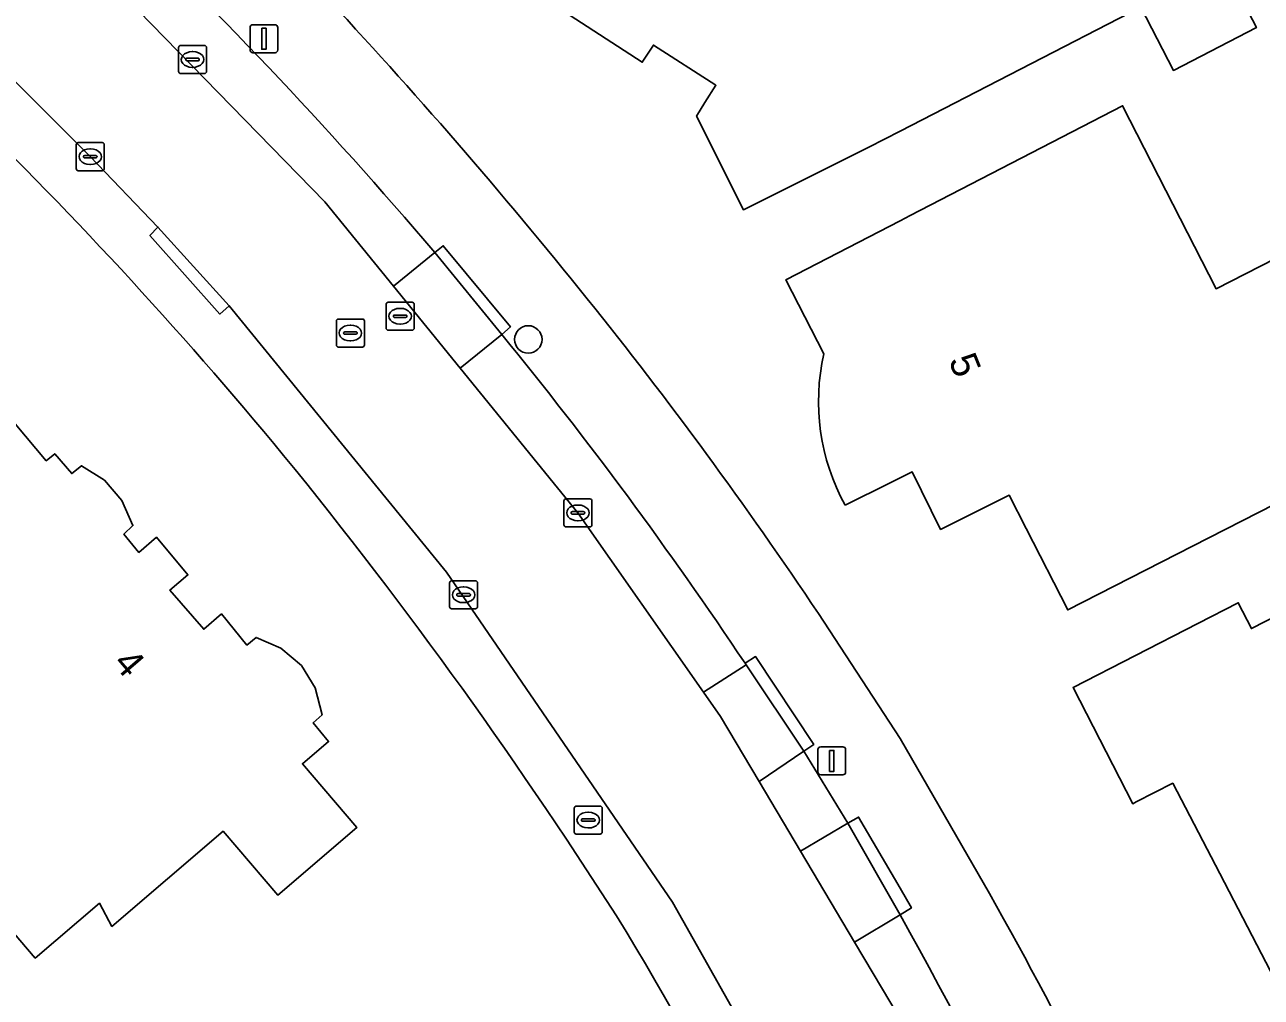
# Model space of a CAD drawing. Extents: x 158835 to 160077, y 386387 to 387778.
# Drawn here: x 159468.77 to 159512.89, y 386787.6 to 386822.29 of the extents above; entities that cross this region are included whole.
import ezdxf

# ---------------------------------------------------------------- set-up
doc = ezdxf.new("R2010")
doc.units = 0
for name, color, linetype in [('IMGEO_Boom', 7, 'Continuous'), ('IMGEO_Brandkraan', 7, 'Continuous'), ('IMGEO_Erf', 7, 'Continuous'), ('IMGEO_Kolk', 7, 'Continuous'), ('IMGEO_Lichtmast', 7, 'Continuous'), ('IMGEO_Pand', 7, 'Continuous'), ('IMGEO_Pand_nummerreeks', 7, 'Continuous'), ('IMGEO_Parkeervlak_open', 7, 'Continuous'), ('IMGEO_Rijbaan_lokaal_gesloten', 7, 'Continuous'), ('IMGEO_Rioolput', 7, 'Continuous'), ('IMGEO_Voetpad_open', 7, 'Continuous')]:
    doc.layers.add(name, color=color, linetype=linetype)

msp = doc.modelspace()

# ---------------------------------------------------------------- linework, layer by layer
at = {"layer": 'IMGEO_Boom'}
msp.add_circle((159486.737, 386811.067), 0.489, dxfattribs=at)
at = {"layer": 'IMGEO_Brandkraan'}
for p, q in [((159488.449, 386794.417), (159489.301, 386794.417)), ((159488.374, 386793.491), (159488.374, 386794.343)), ((159488.676, 386793.96), (159489.074, 386793.96)), ((159488.862, 386794.197), (159488.887, 386794.197)), ((159489.375, 386794.343), (159489.375, 386793.491)), ((159488.633, 386793.911), (159488.633, 386793.923)), ((159489.071, 386793.874), (159488.673, 386793.874)), ((159488.885, 386793.637), (159488.86, 386793.637)), ((159489.117, 386793.923), (159489.117, 386793.911)), ((159489.301, 386793.417), (159488.449, 386793.417))]:
    msp.add_line(p, q, dxfattribs=at)
for points in [[(159488.449, 386794.417), (159489.301, 386794.417)], [(159488.374, 386793.491), (159488.374, 386794.343)], [(159489.375, 386794.343), (159489.375, 386793.491)], [(159489.301, 386793.417), (159488.449, 386793.417)]]:
    msp.add_lwpolyline(points, dxfattribs=at)
for centre, radius, start, end in [((159488.451, 386794.341), 0.0765, 91.552, 178.448), ((159488.451, 386794.341), 0.0765, 91.552, 178.448), ((159489.299, 386794.341), 0.0765, 1.552, 88.448), ((159489.299, 386794.341), 0.0765, 1.552, 88.448), ((159488.673, 386793.92), 0.0403, 85.8775, 175.7526), ((159489.078, 386793.922), 0.0386, 1.7309, 96.639), ((159488.67, 386793.91), 0.0366, 178.938, 274.7102), ((159489.074, 386793.917), 0.043, 264.8664, 352.4533), ((159488.451, 386793.493), 0.0765, 181.552, 268.448), ((159488.451, 386793.493), 0.0765, 181.552, 268.448), ((159489.299, 386793.493), 0.0765, 271.552, 358.448), ((159489.299, 386793.493), 0.0765, 271.552, 358.448)]:
    msp.add_arc(centre, radius, start, end, dxfattribs=at)
for centre, major_axis, ratio, start_param, end_param in [((159488.861, 386793.917), (-0.387, 0.002), 0.722429, 4.712389, 7.853982), ((159488.886, 386793.917), (-0.39, 0.002), 0.717154, 1.570796, 4.712389)]:
    msp.add_ellipse(centre, major_axis=major_axis, ratio=ratio, start_param=start_param, end_param=end_param, dxfattribs=at)
at = {"layer": 'IMGEO_Erf'}
msp.add_lwpolyline([(159512.712, 386822.19), (159509.753, 386820.666), (159508.59, 386822.923), (159500, 386818.499), (159498.884, 386817.924), (159494.41, 386815.691), (159492.741, 386819.035), (159493.031, 386819.516), (159493.429, 386820.132), (159491.199, 386821.568), (159490.802, 386820.956), (159485.386, 386824.474), (159485.793, 386825.09), (159484.267, 386826.089), (159487.629, 386827.868), (159491.185, 386833.251), (159495.089, 386830.679), (159494.299, 386829.479), (159498.333, 386826.822), (159500, 386829.353), (159501.277, 386831.291), (159511.615, 386824.481), (159511.55, 386824.447)], close=True, dxfattribs=at)
for points in [[(159497.283, 386810.552), (159495.92, 386813.189), (159500, 386815.298), (159500.362, 386815.485), (159507.939, 386819.402), (159511.273, 386812.872), (159522.84, 386818.777)], [(159522.84, 386818.777), (159526.334, 386811.801), (159510.435, 386803.687), (159505.981, 386801.414), (159504.496, 386804.324), (159503.89, 386805.512), (159501.448, 386804.289), (159500.431, 386806.344), (159500, 386806.129), (159499.65, 386805.954), (159498.043, 386805.151)], [(159465.833, 386811.13), (159469.538, 386806.737), (159469.845, 386806.988), (159470.451, 386806.277), (159470.8, 386806.559), (159471.62, 386806.04), (159472.24, 386805.319), (159472.629, 386804.422), (159472.311, 386804.117), (159472.846, 386803.469), (159473.467, 386804.008), (159474.595, 386802.667), (159473.952, 386802.126), (159475.158, 386800.723), (159475.791, 386801.272), (159476.698, 386800.161), (159477.024, 386800.436), (159477.911, 386800.047), (159478.641, 386799.434), (159479.131, 386798.632), (159479.377, 386797.675), (159479.057, 386797.384), (159479.61, 386796.719), (159478.681, 386795.925), (159480.622, 386793.658), (159477.796, 386791.239), (159475.845, 386793.518), (159471.879, 386790.124), (159471.433, 386790.953), (159469.146, 386788.995), (159466.61, 386791.958)], [(159513.55, 386787.88), (159511.407, 386792.014), (159509.73, 386795.229), (159508.425, 386794.568), (159508.303, 386794.501), (159506.173, 386798.652), (159510.622, 386800.935), (159512.063, 386801.674), (159512.538, 386800.749), (159515.536, 386802.288)], [(159497.087, 386801.285), (159500, 386796.824), (159503.188, 386791.299)]]:
    msp.add_lwpolyline(points, dxfattribs=at)
for centre, radius, start, end in [((159359.422, 386709.194), 153.67, 39.49393, 52.64107), ((159338.36, 386691.739), 192.952, 38.7517, 43.05635), ((159364.643, 386712.649), 159.367, 33.7916, 38.8036), ((159504.752, 386808.849), 7.661, 167.1562, 208.8634), ((159342.2, 386696.314), 175.155, 32.31336, 39.16242), ((159366.085, 386713.946), 157.419, 23.37512, 29.43146), ((159353.794, 386708.448), 158.922, 23.07625, 30.85061)]:
    msp.add_arc(centre, radius, start, end, dxfattribs=at)
at = {"layer": 'IMGEO_Kolk'}
for p, q in [((159474.257, 386820.627), (159474.257, 386821.479)), ((159474.332, 386821.553), (159475.184, 386821.553)), ((159474.745, 386821.333), (159474.77, 386821.333)), ((159475.258, 386821.479), (159475.258, 386820.627)), ((159474.516, 386821.047), (159474.516, 386821.059)), ((159474.954, 386821.01), (159474.556, 386821.01)), ((159474.559, 386821.096), (159474.957, 386821.096)), ((159475, 386821.059), (159475, 386821.047)), ((159475.184, 386820.553), (159474.332, 386820.553)), ((159474.768, 386820.773), (159474.743, 386820.773)), ((159470.608, 386817.16), (159470.608, 386818.012)), ((159470.683, 386818.086), (159471.535, 386818.086)), ((159471.096, 386817.866), (159471.121, 386817.866)), ((159471.609, 386818.012), (159471.609, 386817.16)), ((159470.867, 386817.58), (159470.867, 386817.592)), ((159471.305, 386817.543), (159470.907, 386817.543)), ((159470.91, 386817.629), (159471.308, 386817.629)), ((159471.351, 386817.592), (159471.351, 386817.58)), ((159471.535, 386817.086), (159470.683, 386817.086)), ((159471.119, 386817.306), (159471.094, 386817.306)), ((159488.007, 386804.452), (159488.007, 386805.304)), ((159488.082, 386805.378), (159488.934, 386805.378)), ((159488.495, 386805.158), (159488.52, 386805.158)), ((159489.008, 386805.304), (159489.008, 386804.452)), ((159488.266, 386804.872), (159488.266, 386804.884)), ((159488.704, 386804.835), (159488.306, 386804.835)), ((159488.309, 386804.921), (159488.707, 386804.921)), ((159488.518, 386804.598), (159488.493, 386804.598)), ((159488.75, 386804.884), (159488.75, 386804.872)), ((159488.934, 386804.378), (159488.082, 386804.378)), ((159483.927, 386801.529), (159483.927, 386802.381)), ((159484.002, 386802.455), (159484.854, 386802.455)), ((159484.928, 386802.381), (159484.928, 386801.529)), ((159484.186, 386801.949), (159484.186, 386801.961)), ((159484.624, 386801.912), (159484.226, 386801.912)), ((159484.229, 386801.998), (159484.627, 386801.998)), ((159484.415, 386802.235), (159484.44, 386802.235)), ((159484.67, 386801.961), (159484.67, 386801.949)), ((159484.438, 386801.675), (159484.413, 386801.675)), ((159484.854, 386801.455), (159484.002, 386801.455))]:
    msp.add_line(p, q, dxfattribs=at)
for points in [[(159474.257, 386820.627), (159474.257, 386821.479)], [(159474.332, 386821.553), (159475.184, 386821.553)], [(159475.258, 386821.479), (159475.258, 386820.627)], [(159475.184, 386820.553), (159474.332, 386820.553)], [(159470.608, 386817.16), (159470.608, 386818.012)], [(159470.683, 386818.086), (159471.535, 386818.086)], [(159471.609, 386818.012), (159471.609, 386817.16)], [(159471.535, 386817.086), (159470.683, 386817.086)], [(159488.007, 386804.452), (159488.007, 386805.304)], [(159488.082, 386805.378), (159488.934, 386805.378)], [(159489.008, 386805.304), (159489.008, 386804.452)], [(159488.934, 386804.378), (159488.082, 386804.378)], [(159483.927, 386801.529), (159483.927, 386802.381)], [(159484.002, 386802.455), (159484.854, 386802.455)], [(159484.928, 386802.381), (159484.928, 386801.529)], [(159484.854, 386801.455), (159484.002, 386801.455)]]:
    msp.add_lwpolyline(points, dxfattribs=at)
for centre, radius, start, end in [((159474.334, 386821.477), 0.0765, 91.552, 178.448), ((159474.334, 386821.477), 0.0765, 91.552, 178.448), ((159475.182, 386821.477), 0.0765, 1.552, 88.448), ((159475.182, 386821.477), 0.0765, 1.552, 88.448), ((159474.556, 386821.056), 0.0403, 85.8775, 175.7526), ((159474.553, 386821.046), 0.0366, 178.938, 274.7102), ((159474.957, 386821.053), 0.043, 264.8664, 352.4533), ((159474.961, 386821.058), 0.0386, 1.7309, 96.639), ((159474.334, 386820.629), 0.0765, 181.552, 268.448), ((159474.334, 386820.629), 0.0765, 181.552, 268.448), ((159475.182, 386820.629), 0.0765, 271.552, 358.448), ((159475.182, 386820.629), 0.0765, 271.552, 358.448), ((159470.685, 386818.01), 0.0765, 91.552, 178.448), ((159470.685, 386818.01), 0.0765, 91.552, 178.448), ((159471.533, 386818.01), 0.0765, 1.552, 88.448), ((159471.533, 386818.01), 0.0765, 1.552, 88.448), ((159470.907, 386817.589), 0.0403, 85.8775, 175.7526), ((159470.904, 386817.579), 0.0366, 178.938, 274.7102), ((159471.308, 386817.586), 0.043, 264.8664, 352.4533), ((159471.312, 386817.591), 0.0386, 1.7309, 96.639), ((159470.685, 386817.162), 0.0765, 181.552, 268.448), ((159470.685, 386817.162), 0.0765, 181.552, 268.448), ((159471.533, 386817.162), 0.0765, 271.552, 358.448), ((159471.533, 386817.162), 0.0765, 271.552, 358.448), ((159488.084, 386805.302), 0.0765, 91.552, 178.448), ((159488.084, 386805.302), 0.0765, 91.552, 178.448), ((159488.932, 386805.302), 0.0765, 1.552, 88.448), ((159488.932, 386805.302), 0.0765, 1.552, 88.448), ((159488.306, 386804.881), 0.0403, 85.8775, 175.7526), ((159488.303, 386804.871), 0.0366, 178.938, 274.7102), ((159488.707, 386804.878), 0.043, 264.8664, 352.4533), ((159488.711, 386804.883), 0.0386, 1.7309, 96.639), ((159488.084, 386804.454), 0.0765, 181.552, 268.448), ((159488.084, 386804.454), 0.0765, 181.552, 268.448), ((159488.932, 386804.454), 0.0765, 271.552, 358.448), ((159488.932, 386804.454), 0.0765, 271.552, 358.448), ((159484.004, 386802.379), 0.0765, 91.552, 178.448), ((159484.004, 386802.379), 0.0765, 91.552, 178.448), ((159484.852, 386802.379), 0.0765, 1.552, 88.448), ((159484.852, 386802.379), 0.0765, 1.552, 88.448), ((159484.226, 386801.958), 0.0403, 85.8775, 175.7526), ((159484.223, 386801.948), 0.0366, 178.938, 274.7102), ((159484.627, 386801.955), 0.043, 264.8664, 352.4533), ((159484.631, 386801.96), 0.0386, 1.7309, 96.639), ((159484.004, 386801.531), 0.0765, 181.552, 268.448), ((159484.004, 386801.531), 0.0765, 181.552, 268.448), ((159484.852, 386801.531), 0.0765, 271.552, 358.448), ((159484.852, 386801.531), 0.0765, 271.552, 358.448)]:
    msp.add_arc(centre, radius, start, end, dxfattribs=at)
for centre, major_axis, ratio, start_param, end_param in [((159474.744, 386821.053), (-0.387, 0.002), 0.722429, 4.712389, 7.853982), ((159474.769, 386821.053), (-0.39, 0.002), 0.717154, 1.570796, 4.712389), ((159471.095, 386817.586), (-0.387, 0.002), 0.722429, 4.712389, 7.853982), ((159471.12, 386817.586), (-0.39, 0.002), 0.717154, 1.570796, 4.712389), ((159488.494, 386804.878), (-0.387, 0.002), 0.722429, 4.712389, 7.853982), ((159488.519, 386804.878), (-0.39, 0.002), 0.717154, 1.570796, 4.712389), ((159484.414, 386801.955), (-0.387, 0.002), 0.722429, 4.712389, 7.853982), ((159484.439, 386801.955), (-0.39, 0.002), 0.717154, 1.570796, 4.712389)]:
    msp.add_ellipse(centre, major_axis=major_axis, ratio=ratio, start_param=start_param, end_param=end_param, dxfattribs=at)
at = {"layer": 'IMGEO_Lichtmast'}
for p, q in [((159476.81, 386821.394), (159476.81, 386822.194)), ((159476.81, 386822.194), (159476.81, 386821.394)), ((159476.91, 386822.294), (159477.7, 386822.294)), ((159477.7, 386822.294), (159476.91, 386822.294)), ((159477.8, 386822.194), (159477.8, 386821.394)), ((159477.8, 386821.394), (159477.8, 386822.194)), ((159477.7, 386821.294), (159476.91, 386821.294)), ((159476.91, 386821.294), (159477.7, 386821.294)), ((159497.068, 386795.631), (159497.068, 386796.431)), ((159497.068, 386796.431), (159497.068, 386795.631)), ((159497.168, 386796.531), (159497.958, 386796.531)), ((159497.958, 386796.531), (159497.168, 386796.531)), ((159498.058, 386796.431), (159498.058, 386795.631)), ((159498.058, 386795.631), (159498.058, 386796.431)), ((159497.958, 386795.531), (159497.168, 386795.531)), ((159497.168, 386795.531), (159497.958, 386795.531))]:
    msp.add_line(p, q, dxfattribs=at)
for points in [[(159477.23, 386822.169), (159477.38, 386822.169), (159477.38, 386821.419), (159477.23, 386821.419), (159477.23, 386822.169)], [(159497.488, 386796.406), (159497.638, 386796.406), (159497.638, 386795.656), (159497.488, 386795.656), (159497.488, 386796.406)]]:
    msp.add_lwpolyline(points, dxfattribs=at)
for centre, start, end in [((159476.91, 386822.194), 90, 180), ((159476.91, 386822.194), 90, 180), ((159477.7, 386822.194), 0, 90), ((159477.7, 386822.194), 360, 90), ((159476.91, 386821.394), 180, 270), ((159476.91, 386821.394), 180, 270), ((159477.7, 386821.394), 270, 0), ((159477.7, 386821.394), 270, 0), ((159497.168, 386796.431), 90, 180), ((159497.168, 386796.431), 90, 180), ((159497.958, 386796.431), 0, 90), ((159497.958, 386796.431), 360, 90), ((159497.168, 386795.631), 180, 270), ((159497.168, 386795.631), 180, 270), ((159497.958, 386795.631), 270, 0), ((159497.958, 386795.631), 270, 0)]:
    msp.add_arc(centre, 0.1, start, end, dxfattribs=at)
at = {"layer": 'IMGEO_Pand'}
for points in [[(159511.615, 386824.481), (159501.277, 386831.291), (159500, 386829.353), (159498.333, 386826.822), (159494.299, 386829.479), (159495.089, 386830.679), (159491.185, 386833.251), (159487.629, 386827.868), (159484.267, 386826.089), (159485.793, 386825.09), (159485.386, 386824.474), (159490.802, 386820.956), (159491.199, 386821.568), (159493.429, 386820.132), (159493.031, 386819.516), (159492.741, 386819.035), (159494.41, 386815.691), (159498.884, 386817.924), (159500, 386818.499), (159508.59, 386822.923), (159511.55, 386824.447)], [(159511.55, 386824.447), (159508.59, 386822.923), (159509.753, 386820.666), (159512.712, 386822.19)], [(159527.594, 386809.475), (159527.526, 386809.609), (159515.061, 386803.213), (159515.536, 386802.288), (159512.538, 386800.749), (159512.063, 386801.674), (159510.622, 386800.935), (159506.173, 386798.652), (159508.303, 386794.501), (159508.425, 386794.568), (159509.73, 386795.229), (159511.407, 386792.014), (159513.55, 386787.88), (159514.845, 386788.575), (159517.737, 386789.974), (159518.141, 386789.168), (159519.421, 386789.828), (159518.986, 386790.672), (159521.386, 386791.909), (159517.623, 386799.282), (159521.966, 386801.499), (159523.439, 386798.612), (159531.134, 386802.54), (159529.86, 386805.036)]]:
    msp.add_lwpolyline(points, close=True, dxfattribs=at)
for points in [[(159498.043, 386805.151), (159499.65, 386805.954), (159500, 386806.129), (159500.431, 386806.344), (159501.448, 386804.289), (159503.89, 386805.512), (159504.496, 386804.324), (159505.981, 386801.414), (159510.435, 386803.687), (159526.334, 386811.801), (159522.84, 386818.777), (159511.273, 386812.872), (159507.939, 386819.402), (159500.362, 386815.485), (159500, 386815.298), (159495.92, 386813.189), (159497.283, 386810.552)], [(159466.61, 386791.958), (159469.146, 386788.995), (159471.433, 386790.953), (159471.879, 386790.124), (159475.845, 386793.518), (159477.796, 386791.239), (159480.622, 386793.658), (159478.681, 386795.925), (159479.61, 386796.719), (159479.057, 386797.384), (159479.377, 386797.675), (159479.131, 386798.632), (159478.641, 386799.434), (159477.911, 386800.047), (159477.024, 386800.436), (159476.698, 386800.161), (159475.791, 386801.272), (159475.158, 386800.723), (159473.952, 386802.126), (159474.595, 386802.667), (159473.467, 386804.008), (159472.846, 386803.469), (159472.311, 386804.117), (159472.629, 386804.422), (159472.24, 386805.319), (159471.62, 386806.04), (159470.8, 386806.559), (159470.451, 386806.277), (159469.845, 386806.988), (159469.538, 386806.737), (159465.833, 386811.13)]]:
    msp.add_lwpolyline(points, dxfattribs=at)
msp.add_arc((159504.752, 386808.849), 7.661, 167.1562, 208.8634, dxfattribs=at)
at = {"layer": 'IMGEO_Parkeervlak_open'}
for points in [[(159454.175, 386838.813), (159456.838, 386836.927), (159458.626, 386835.548), (159469.489, 386826.23), (159479.476, 386815.979), (159481.928, 386812.965), (159483.402, 386814.164)], [(159485.79, 386811.244), (159484.308, 386810.039), (159488.507, 386804.877), (159492.993, 386798.481), (159494.508, 386799.457), (159494.472, 386799.51)], [(159500, 386790.532), (159498.373, 386789.567), (159500, 386786.824), (159500.385, 386786.098), (159505.51, 386775.732), (159508.083, 386769.223), (159509.841, 386769.918)]]:
    msp.add_lwpolyline(points, dxfattribs=at)
for points in [[(159483.402, 386814.164), (159481.928, 386812.965), (159484.308, 386810.039), (159485.79, 386811.244)], [(159494.508, 386799.457), (159492.993, 386798.481), (159493.598, 386797.619), (159494.974, 386795.299), (159496.565, 386796.378)], [(159496.565, 386796.378), (159494.974, 386795.299), (159496.45, 386792.81), (159498.135, 386793.809)], [(159498.135, 386793.809), (159496.45, 386792.81), (159498.373, 386789.567), (159500, 386790.532)]]:
    msp.add_lwpolyline(points, close=True, dxfattribs=at)
for centre, radius, start, end in [((159357.791, 386707.352), 164.885, 40.37578, 52.70087), ((159366.447, 386713.863), 154.032, 33.78197, 39.21359), ((159346.903, 386704.789), 175.472, 21.78758, 29.25148)]:
    msp.add_arc(centre, radius, start, end, dxfattribs=at)
at = {"layer": 'IMGEO_Rijbaan_lokaal_gesloten'}
for points in [[(159500, 386786.824), (159498.373, 386789.567), (159496.45, 386792.81), (159494.974, 386795.299), (159493.598, 386797.619), (159492.993, 386798.481), (159488.507, 386804.877), (159484.308, 386810.039), (159481.928, 386812.965), (159479.476, 386815.979), (159469.489, 386826.23), (159458.626, 386835.548)], [(159467.413, 386821.284), (159471.11, 386817.587), (159473.523, 386815.077), (159476.07, 386812.266), (159483.819, 386802.763), (159491.887, 386790.994), (159495.94, 386783.791)]]:
    msp.add_lwpolyline(points, dxfattribs=at)
at = {"layer": 'IMGEO_Rioolput'}
for p, q in [((159481.664, 386811.468), (159481.664, 386812.32)), ((159481.739, 386812.394), (159482.591, 386812.394)), ((159482.152, 386812.174), (159482.177, 386812.174)), ((159482.665, 386812.32), (159482.665, 386811.468)), ((159479.889, 386810.868), (159479.889, 386811.72)), ((159479.964, 386811.794), (159480.816, 386811.794)), ((159480.89, 386811.72), (159480.89, 386810.868)), ((159481.923, 386811.888), (159481.923, 386811.9)), ((159482.361, 386811.851), (159481.963, 386811.851)), ((159481.966, 386811.937), (159482.364, 386811.937)), ((159482.175, 386811.614), (159482.15, 386811.614)), ((159482.407, 386811.9), (159482.407, 386811.888)), ((159480.148, 386811.288), (159480.148, 386811.3)), ((159480.586, 386811.251), (159480.188, 386811.251)), ((159480.191, 386811.337), (159480.589, 386811.337)), ((159480.377, 386811.574), (159480.402, 386811.574)), ((159480.632, 386811.3), (159480.632, 386811.288)), ((159482.591, 386811.394), (159481.739, 386811.394)), ((159480.816, 386810.794), (159479.964, 386810.794)), ((159480.4, 386811.014), (159480.375, 386811.014))]:
    msp.add_line(p, q, dxfattribs=at)
for points in [[(159481.664, 386811.468), (159481.664, 386812.32)], [(159481.739, 386812.394), (159482.591, 386812.394)], [(159482.665, 386812.32), (159482.665, 386811.468)], [(159479.889, 386810.868), (159479.889, 386811.72)], [(159479.964, 386811.794), (159480.816, 386811.794)], [(159480.89, 386811.72), (159480.89, 386810.868)], [(159482.591, 386811.394), (159481.739, 386811.394)], [(159480.816, 386810.794), (159479.964, 386810.794)]]:
    msp.add_lwpolyline(points, dxfattribs=at)
for centre, radius, start, end in [((159481.741, 386812.318), 0.0765, 91.552, 178.448), ((159481.741, 386812.318), 0.0765, 91.552, 178.448), ((159482.589, 386812.318), 0.0765, 1.552, 88.448), ((159482.589, 386812.318), 0.0765, 1.552, 88.448), ((159479.966, 386811.718), 0.0765, 91.552, 178.448), ((159479.966, 386811.718), 0.0765, 91.552, 178.448), ((159480.814, 386811.718), 0.0765, 1.552, 88.448), ((159480.814, 386811.718), 0.0765, 1.552, 88.448), ((159481.963, 386811.897), 0.0403, 85.8775, 175.7526), ((159481.96, 386811.887), 0.0366, 178.938, 274.7102), ((159482.364, 386811.894), 0.043, 264.8664, 352.4533), ((159482.368, 386811.899), 0.0386, 1.7309, 96.639), ((159480.188, 386811.297), 0.0403, 85.8775, 175.7526), ((159480.185, 386811.287), 0.0366, 178.938, 274.7102), ((159480.589, 386811.294), 0.043, 264.8664, 352.4533), ((159480.593, 386811.299), 0.0386, 1.7309, 96.639), ((159481.741, 386811.47), 0.0765, 181.552, 268.448), ((159481.741, 386811.47), 0.0765, 181.552, 268.448), ((159482.589, 386811.47), 0.0765, 271.552, 358.448), ((159482.589, 386811.47), 0.0765, 271.552, 358.448), ((159479.966, 386810.87), 0.0765, 181.552, 268.448), ((159479.966, 386810.87), 0.0765, 181.552, 268.448), ((159480.814, 386810.87), 0.0765, 271.552, 358.448), ((159480.814, 386810.87), 0.0765, 271.552, 358.448)]:
    msp.add_arc(centre, radius, start, end, dxfattribs=at)
for centre, major_axis, ratio, start_param, end_param in [((159482.151, 386811.894), (-0.387, 0.002), 0.722429, 4.712389, 7.853982), ((159482.176, 386811.894), (-0.39, 0.002), 0.717154, 1.570796, 4.712389), ((159480.376, 386811.294), (-0.387, 0.002), 0.722429, 4.712389, 7.853982), ((159480.401, 386811.294), (-0.39, 0.002), 0.717154, 1.570796, 4.712389)]:
    msp.add_ellipse(centre, major_axis=major_axis, ratio=ratio, start_param=start_param, end_param=end_param, dxfattribs=at)
at = {"layer": 'IMGEO_Voetpad_open'}
for points in [[(159495.94, 386783.791), (159491.887, 386790.994), (159483.819, 386802.763), (159476.07, 386812.266), (159475.733, 386811.969), (159473.235, 386814.77), (159473.523, 386815.077), (159471.11, 386817.587), (159467.413, 386821.284)], [(159483.402, 386814.164), (159483.702, 386814.409), (159486.101, 386811.516), (159485.79, 386811.244)], [(159503.188, 386791.299), (159500, 386796.824), (159497.087, 386801.285)], [(159494.472, 386799.51), (159494.848, 386799.752), (159496.919, 386796.618), (159496.565, 386796.378), (159498.135, 386793.809), (159498.523, 386794.023), (159500, 386791.484), (159500.407, 386790.784), (159500, 386790.532)]]:
    msp.add_lwpolyline(points, dxfattribs=at)
for points in [[(159476.07, 386812.266), (159473.523, 386815.077), (159473.235, 386814.77), (159475.733, 386811.969)], [(159483.702, 386814.409), (159483.402, 386814.164), (159485.79, 386811.244), (159486.101, 386811.516)], [(159494.848, 386799.752), (159494.472, 386799.51), (159494.508, 386799.457), (159496.565, 386796.378), (159496.919, 386796.618)], [(159500, 386790.532), (159500.407, 386790.784), (159500, 386791.484), (159498.523, 386794.023), (159498.135, 386793.809)]]:
    msp.add_lwpolyline(points, close=True, dxfattribs=at)
for centre, radius, start, end in [((159357.791, 386707.352), 164.885, 40.37578, 52.70087), ((159359.422, 386709.194), 153.67, 39.49393, 52.64107), ((159338.36, 386691.739), 192.952, 38.7517, 43.05635), ((159364.643, 386712.649), 159.367, 33.7916, 38.8036), ((159366.447, 386713.863), 154.032, 33.78197, 39.21359), ((159342.2, 386696.314), 175.155, 32.31336, 39.16242), ((159366.085, 386713.946), 157.419, 23.37512, 29.43146), ((159346.903, 386704.789), 175.472, 21.78758, 29.25148), ((159353.794, 386708.448), 158.922, 23.07625, 30.85061)]:
    msp.add_arc(centre, radius, start, end, dxfattribs=at)

# ---------------------------------------------------------------- texts
at = {"layer": 'IMGEO_Pand_nummerreeks'}
for s, rotation, p in [('5', 292.081, (159501.721, 386810.319)), ('4', 310.6819, (159471.888, 386799.495))]:
    msp.add_text(s, height=1, rotation=rotation, dxfattribs=at).set_placement(p)

doc.saveas('drawing.dxf')
